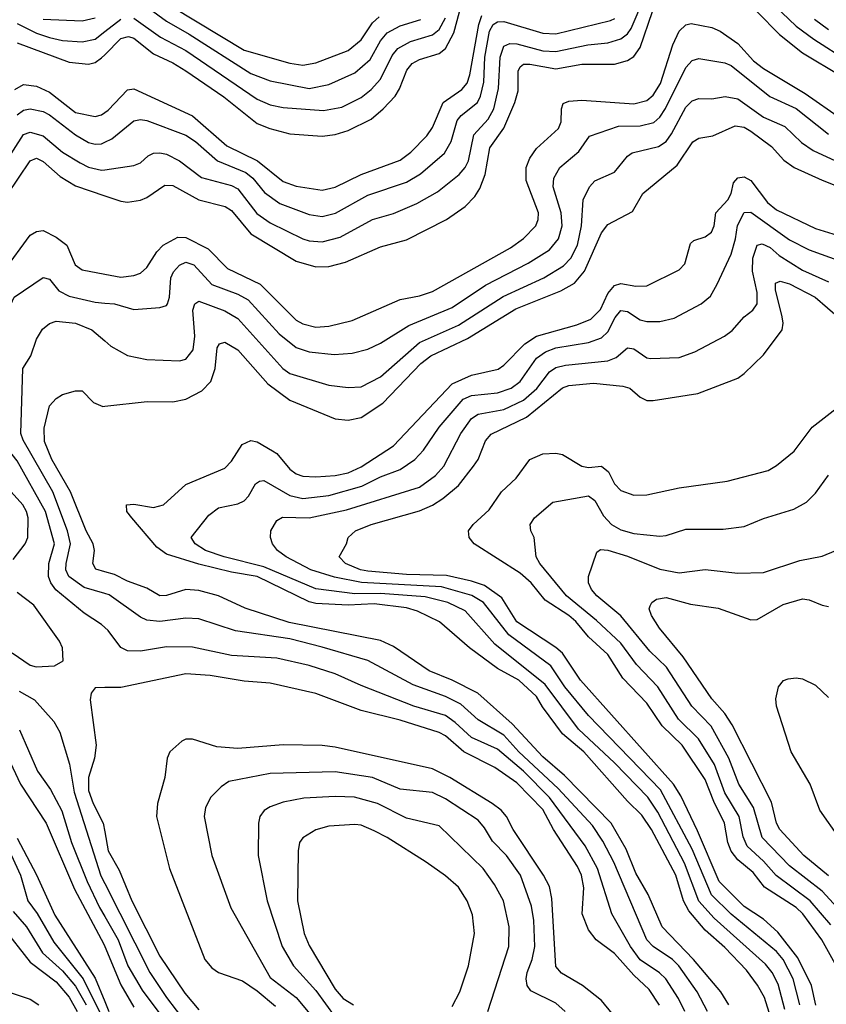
# Model space of a CAD drawing. Header units: inches. Extents: x 884549 to 1028252, y 526810 to 653624.
# Tile 1013 of 1056: x 999738 to 1002223, y 634492 to 637525. Entities that reach past the tile are written whole.
import ezdxf

# ---------------------------------------------------------------- set-up
doc = ezdxf.new("R2010")
doc.units = ezdxf.units.IN
doc.header["$MEASUREMENT"] = 0
doc.layers.add('A9693', color=7, linetype='Continuous')
doc.layers.add('B0603', color=7, linetype='Continuous')

msp = doc.modelspace()

# ---------------------------------------------------------------- linework, layer by layer
at = {"layer": 'A9693', "color": 5}
for points, elevation in [([(999730, 637513.7), (999790, 637483.6), (999830, 637469.8), (999870, 637461), (999930, 637456.4), (999970, 637465.2), (1000000, 637488.5)], 3540), ([(999810, 637526.8), (999930, 637521.4), (999970, 637531)], 3560), ([(999730, 637453.8), (999890, 637394.6), (999950, 637387.6), (999970, 637393.5), (999990, 637407.3), (1000000, 637417.3)], 3520), ([(999723.4, 637310), (999750, 637325.2), (999790, 637320.2), (999830, 637301.4), (999910, 637239.4), (999970, 637227.3), (999990, 637231.6), (1000000, 637238.7)], 3480), ([(999730, 637232.1), (999750, 637246.2), (999770, 637250.8), (999810, 637242.2), (999830, 637231.6), (999910, 637170.8), (999950, 637147.2), (999970, 637141.2), (999990, 637142.5), (1000000, 637147.3)], 3460), ([(999615.7, 636964.3), (999750, 637170.9), (999770, 637178.4), (999810, 637167.4), (999870, 637117.2), (999924.1, 637084.1), (999950, 637071.1), (999990, 637061.5), (1000000, 637062.9)], 3440), ([(999661.5, 636930), (999770, 637090.7), (999790, 637098.3), (999810, 637088.4), (999862.2, 637042.2), (999910, 637013.5), (1000000, 636982.8)], 3420), ([(999689.3, 636750), (999770, 636861.5), (999790, 636872.6), (999810, 636875.4), (999850, 636855.1), (999882.7, 636830), (999908.9, 636770), (999930, 636754.1), (1000000, 636741.2)], 3380), ([(1000000, 635652.5), (999990, 635661.7), (999936.8, 635696.8), (999849, 635769), (999833.9, 635790), (999826.8, 635810), (999827.4, 635850), (999845.1, 635910), (999817.2, 636010), (999730, 636165.6), (999680.1, 636230), (999672.5, 636250), (999693.8, 636366.2), (999688.3, 636470), (999694.8, 636550), (999711.8, 636610), (999711.3, 636650), (999721.4, 636670), (999810, 636731), (999830, 636725.6), (999858.9, 636690), (999890, 636673.5), (999970, 636654.6), (1000000, 636651.9)], 3360), ([(1000000, 635757.2), (999936.1, 635776.1), (999889.8, 635809.8), (999880.4, 635830), (999880.6, 635850), (999894.5, 635910), (999885.4, 635950), (999839.7, 636070), (999748.7, 636230), (999741.7, 636250), (999747.3, 636450), (999772.6, 636490), (999790, 636540.7), (999808.1, 636571.9), (999830, 636589.6), (999850, 636596), (999910, 636590.5), (999960.2, 636570), (1000000, 636535.4)], 3340), ([(1000000, 635824.5), (999972.2, 635832.2), (999963.6, 635850), (999967.9, 635890), (999964.4, 635910), (999943.1, 635950), (999894.9, 636070), (999836.5, 636170), (999814.7, 636225.3), (999813.3, 636266.7), (999830, 636335.8), (999850, 636358.4), (999870, 636370.4), (999910, 636381.6), (999930, 636381.3), (999965.4, 636345.4), (999993.7, 636333.7), (1000000, 636334.4)], 3320), ([(999717.6, 635862.4), (999754.8, 635910), (999763.1, 635930), (999763.9, 635990), (999758.9, 636010), (999747.3, 636030), (999712.1, 636070)], 3380), ([(999714.9, 635574.9), (999770, 635536.6), (999788.9, 635531.1), (999845.3, 635534.7), (999871.8, 635550), (999869.8, 635590), (999860.3, 635610), (999781, 635721), (999730, 635759.9)], 3380), ([(999736.5, 635456.5), (999783.8, 635430), (999842.6, 635362.6), (999861.6, 635330), (999891.1, 635231.1), (999905.4, 635145.4), (999987.9, 634887.9), (1000000, 634864)], 3360), ([(1000000, 635467.4), (999970, 635467.1), (999958.4, 635450), (999954.8, 635430), (999973.8, 635290), (999968.2, 635250), (999949.4, 635190.6), (999950.1, 635150), (999963.8, 635110), (999995.3, 635050), (1000000, 635022.9)], 3380), ([(999737.7, 635337.7), (999793.3, 635210), (999833.2, 635153.2), (999867.8, 635087.8), (999897.9, 634990), (999945.9, 634870), (999983.8, 634790), (1000000, 634761.7)], 3340), ([(999685.5, 635285.5), (999740.7, 635170), (999819.4, 635050), (999906.6, 634846.6), (999997, 634677), (1000000, 634669.8)], 3320), ([(999730, 635003), (999790, 634890.6), (999845.9, 634766), (999970, 634572), (1000000, 634500.3)], 3280), ([(999711.7, 634951.7), (999740.6, 634890), (999762.5, 634810), (999791.9, 634771.9), (999843.3, 634683.3), (999933.9, 634570), (1000000, 634435.3)], 3260), ([(999717.8, 634777.8), (999758.9, 634730), (999807.8, 634650), (999870, 634594.8), (999910, 634547.4), (999942.9, 634490)], 3240), ([(999684.7, 634730), (999770, 634621.6), (999850, 634561.1), (999890, 634513.8), (999914.7, 634470)], 3220), ([(999693.1, 634533.1), (999770, 634507), (999797.4, 634490)], 3180)]:
    msp.add_lwpolyline(points, dxfattribs=dict(at, elevation=elevation))
at = {"layer": 'B0603', "color": 5}
for points, elevation in [([(1000000, 637417.3), (1000050, 637467.4), (1000073.4, 637473.4), (1000090, 637467.9), (1000150, 637419.6), (1000210, 637391.9), (1000250, 637367.4), (1000367.3, 637287.3), (1000470, 637205.2), (1000508.1, 637190), (1000570, 637173.6), (1000670, 637166.6), (1000710, 637171.6), (1000750, 637183.3), (1000820.9, 637219.1), (1000857.6, 637250), (1000894.7, 637290), (1000908.4, 637311.6), (1000930.5, 637369.5), (1000947.3, 637390), (1000970, 637402.5), (1001030, 637420.6), (1001050, 637436.3), (1001075.2, 637484.8), (1001110, 637615.4)], 3520), ([(1000000, 637062.9), (1000090, 637075.5), (1000110, 637084), (1000134.1, 637105.9), (1000150, 637113.9), (1000170, 637115.2), (1000190.4, 637110.4), (1000230, 637090.6), (1000298.5, 637038.5), (1000390, 637014.1), (1000410, 637003.6), (1000468.4, 636928.4), (1000510, 636899.2), (1000610.4, 636850.4), (1000630, 636843.4), (1000670, 636840.6), (1000724.8, 636855.2), (1000824.8, 636910), (1000890, 636927.5), (1000961.6, 636958.4), (1001025.3, 636994.7), (1001091.7, 637048.3), (1001110.2, 637069.8), (1001120.3, 637090), (1001136.7, 637170), (1001181.5, 637218.5), (1001199, 637250), (1001213.3, 637313.3), (1001218.3, 637410), (1001230, 637443.3), (1001248.4, 637451.6), (1001269.6, 637450.4), (1001350, 637429.2), (1001390, 637427.6), (1001487.9, 637447.9), (1001550, 637454.1), (1001590, 637465.9), (1001610, 637481.2), (1001621.6, 637498.4), (1001661.3, 637590)], 3440), ([(1000110, 637579.2), (1000190, 637520.2), (1000260.5, 637480.6), (1000450, 637359.1), (1000510, 637336.5), (1000630, 637313.3), (1000690, 637325.7), (1000770, 637360.9), (1000817.4, 637402.6), (1000850, 637460.3), (1000870, 637484.3), (1000910, 637506.2), (1000974.2, 637525.8)], 3560), ([(1002041.6, 637590), (1002130, 637504.9), (1002184.6, 637464.6), (1002290, 637397.6)], 3440), ([(1000000, 636982.8), (1000050, 636965.8), (1000070, 636962.9), (1000110, 636969), (1000130, 636977), (1000184.6, 637015.4), (1000210, 637014.1), (1000290, 636970.1), (1000370.8, 636950), (1000390, 636937.5), (1000450, 636865.3), (1000590, 636780.7), (1000650, 636763.7), (1000690, 636764.3), (1000741.9, 636778.1), (1000850, 636825), (1000930, 636847.2), (1001052.5, 636910), (1001110.6, 636949.4), (1001139.7, 636980.3), (1001155.4, 637004.6), (1001172.1, 637047.9), (1001186.6, 637130), (1001229, 637191), (1001262.9, 637270), (1001273.7, 637306.3), (1001273.6, 637366.4), (1001280.1, 637379.9), (1001290, 637387.9), (1001310, 637388), (1001390, 637373.9), (1001470, 637388.4), (1001570, 637387.8), (1001610, 637398.9), (1001630, 637411.9), (1001650, 637439.2), (1001687.8, 637550)], 3420), ([(1000000, 637238.7), (1000010, 637245.9), (1000070, 637308.6), (1000090, 637311.7), (1000270, 637228.4), (1000376.6, 637136.6), (1000470.4, 637090.4), (1000550, 637026.3), (1000590, 637011.9), (1000670, 637000.3), (1000710, 637008.9), (1000790, 637048.6), (1000910, 637092.4), (1000942.9, 637117.1), (1000992.5, 637167.5), (1001010, 637192.7), (1001042.5, 637270), (1001099.7, 637310), (1001116.1, 637330), (1001124.9, 637355.1), (1001152, 637510), (1001161.8, 637538.2)], 3480), ([(1000210, 637564.2), (1000430, 637431.7), (1000570, 637391.1), (1000610, 637385.3), (1000650, 637392.4), (1000750, 637430.5), (1000790, 637462.8), (1000824.8, 637515.2), (1000845.7, 637534.3)], 3580), ([(1002010, 637549.7), (1002079, 637479), (1002150, 637423.3), (1002270, 637351.2)], 3420), ([(1000000, 637147.3), (1000022.2, 637157.8), (1000090, 637213), (1000110, 637217.8), (1000130, 637214.3), (1000250, 637169.7), (1000279.1, 637150), (1000347.1, 637090), (1000434.7, 637054.7), (1000456.7, 637036.7), (1000492.4, 636992.4), (1000539.2, 636959.2), (1000630, 636924.7), (1000670, 636918.5), (1000711, 636929), (1000810, 636984.9), (1000930, 637024.3), (1000972.7, 637050), (1001046.5, 637113.5), (1001067, 637150), (1001085.6, 637214.4), (1001097.9, 637230), (1001148.2, 637270), (1001157.9, 637290), (1001167.5, 637332.5), (1001170.6, 637410), (1001185.7, 637490), (1001196.6, 637510), (1001210, 637518.4), (1001230, 637519.8), (1001350, 637483.7), (1001390, 637481.5), (1001557.8, 637522.2), (1001571, 637529)], 3460), ([(1000000, 637488.5), (1000050, 637527.2)], 3540), ([(1000000, 636741.2), (1000050, 636732), (1000090, 636736.9), (1000110, 636744.4), (1000130, 636761.2), (1000160.8, 636810), (1000179.9, 636830), (1000225, 636855), (1000250, 636854.4), (1000319, 636819), (1000378.6, 636758.5), (1000478.9, 636710), (1000590, 636599.1), (1000610, 636588.5), (1000650, 636578), (1000690, 636580.7), (1000761.9, 636598.1), (1000910, 636663.3), (1000970, 636674.3), (1001010, 636688), (1001250, 636822.4), (1001290, 636851.2), (1001327.7, 636890), (1001335.2, 636910), (1001335.8, 636930), (1001298.6, 637030), (1001298.4, 637070), (1001310, 637098), (1001330, 637128.1), (1001398, 637190), (1001406.5, 637210), (1001407, 637250), (1001412.8, 637267.2), (1001430, 637274.6), (1001470, 637277.2), (1001630, 637265.5), (1001670, 637275.8), (1001690, 637292.3), (1001711.9, 637328.1), (1001750, 637447.7), (1001769.9, 637490), (1001790, 637509.1), (1001807, 637513), (1001870, 637500.9), (1001895.6, 637490), (1001950, 637451.3), (1001998.7, 637398.7), (1002030, 637374.3), (1002157.6, 637297.6), (1002270, 637219.9)], 3380), ([(1000090, 637530.1), (1000171.4, 637471.4), (1000250, 637430), (1000470, 637280.2), (1000510, 637263.3), (1000550, 637254.5), (1000674.3, 637245.7), (1000730, 637255.7), (1000790, 637284.9), (1000821.2, 637310), (1000850, 637341.8), (1000885.2, 637414.8), (1000903.2, 637436.8), (1000941.6, 637458.4), (1001010, 637478.9), (1001030, 637494.5), (1001050, 637530.7)], 3540), ([(1002187.1, 637527.1), (1002230, 637494.8)], 3460), ([(1000000, 636651.9), (1000030, 636649.2), (1000090, 636632.7), (1000170, 636638.9), (1000190, 636644.4), (1000193.6, 636650), (1000199.6, 636670), (1000203.6, 636730), (1000211.5, 636748.5), (1000230, 636768.6), (1000250, 636778.2), (1000274.1, 636770), (1000330, 636709.7), (1000410, 636679.6), (1000441.8, 636661.8), (1000537.3, 636557.3), (1000590, 636515.3), (1000630, 636501.8), (1000706.8, 636493.2), (1000762.3, 636497.7), (1000810, 636510.1), (1000850, 636528.4), (1000936.7, 636583.3), (1001070, 636638.2), (1001173.1, 636706.9), (1001304.8, 636775.2), (1001370, 636816.4), (1001397.6, 636850), (1001409.6, 636890), (1001406.4, 636930), (1001381.3, 637010), (1001383.6, 637036.4), (1001401.6, 637070), (1001460.9, 637119.1), (1001493.3, 637166.7), (1001582.6, 637197.4), (1001650, 637198.3), (1001691.2, 637208.8), (1001710, 637225), (1001728, 637252), (1001790, 637377.7), (1001810, 637399.2), (1001830, 637405.1), (1001910, 637392.3), (1001930, 637383.6), (1002048.5, 637288.5), (1002130, 637251.6), (1002230, 637172)], 3360), ([(1000000, 636535.4), (1000018.9, 636518.9), (1000070, 636490.1), (1000130, 636478.2), (1000230, 636473.6), (1000250, 636479.4), (1000272, 636508), (1000277.7, 636550), (1000270.9, 636630), (1000277.1, 636650), (1000290, 636658.4), (1000370, 636628.1), (1000410, 636605), (1000548.7, 636450), (1000570, 636434.6), (1000690, 636398.9), (1000750, 636392.1), (1000790, 636393.7), (1000850, 636425.3), (1000970, 636530.1), (1001090, 636584.1), (1001227.3, 636672.7), (1001352.5, 636730), (1001413.5, 636766.5), (1001435.4, 636790), (1001456.1, 636830), (1001469.1, 636890), (1001473.4, 636970), (1001493.1, 637010), (1001510, 637028.7), (1001570, 637055.8), (1001610, 637104.3), (1001624.6, 637115.4), (1001705.5, 637134.5), (1001729.3, 637150), (1001746.4, 637173.6), (1001790, 637255.3), (1001810, 637275.1), (1001830, 637282.2), (1001870, 637281.3), (1001911.9, 637288.1), (1001950, 637281.6), (1002030, 637225.3), (1002095.6, 637195.6), (1002146.3, 637146.3), (1002182.6, 637122.6), (1002264.4, 637084.4)], 3340), ([(1000000, 636334.4), (1000130.7, 636349.3), (1000210, 636348.2), (1000250, 636356), (1000298.7, 636381.3), (1000326.7, 636410), (1000340.5, 636450), (1000346.2, 636513.8), (1000353.3, 636526.7), (1000370, 636531.4), (1000410, 636508.4), (1000502.8, 636402.8), (1000570, 636353.4), (1000710, 636295.7), (1000750, 636291), (1000790, 636299.4), (1000856.3, 636343.7), (1000974.1, 636465.9), (1001004.5, 636490), (1001117.3, 636542.7), (1001266, 636634), (1001405.6, 636690), (1001446.9, 636713.1), (1001478.1, 636750), (1001530, 636868.7), (1001550, 636893.9), (1001625.6, 636934.4), (1001657.7, 636990), (1001763.1, 637076.9), (1001811.7, 637148.3), (1001830, 637160.4), (1001873, 637167), (1001942.1, 637197.9), (1001970, 637193.9), (1001990, 637182.1), (1002054.4, 637134.4), (1002092.1, 637092.1), (1002123.5, 637070), (1002210, 637030.5), (1002370, 636967.1)], 3320), ([(1002051.6, 634450), (1002032.7, 634512.7), (1002011.1, 634551.1), (1001976.8, 634596.8), (1001910, 634667), (1001850, 634719.6), (1001799.9, 634779.9), (1001783.2, 634810), (1001759.6, 634890), (1001684, 635030), (1001654.7, 635074.7), (1001610, 635118), (1001476.2, 635270), (1001410, 635325.2), (1001348.2, 635408.2), (1001330, 635440.3), (1001275.5, 635490), (1001210, 635526.6), (1001123.8, 635590), (1001031.3, 635670), (1000963.1, 635703.1), (1000930, 635712.7), (1000830, 635725.9), (1000750, 635721.2), (1000650, 635726.6), (1000630, 635731.7), (1000470, 635809.5), (1000390, 635823.3), (1000290, 635847.9), (1000190, 635878.6), (1000160.1, 635900.1), (1000083.2, 635990), (1000068.2, 636010), (1000067.1, 636030), (1000090, 636032.9), (1000150, 636022.3), (1000181.2, 636030), (1000250, 636093.5), (1000370, 636143.9), (1000390, 636164.7), (1000423.5, 636216.5), (1000450, 636228.4), (1000470, 636224.4), (1000517.2, 636197.2), (1000530, 636188.1), (1000570, 636140.7), (1000590, 636126.2), (1000610, 636119.1), (1000650, 636116.5), (1000710, 636120.4), (1000750, 636129.5), (1000790, 636147.8), (1000890, 636211.8), (1001070, 636403.1), (1001130, 636429.7), (1001211.7, 636448.3), (1001230, 636460.9), (1001293.8, 636526.2), (1001330, 636550.1), (1001454.5, 636585.5), (1001497.5, 636602.5), (1001527.5, 636632.5), (1001550, 636682), (1001570, 636705.9), (1001590, 636712.4), (1001636.1, 636703.9), (1001670, 636704.8), (1001770, 636754.4), (1001787.3, 636772.7), (1001804.4, 636835.6), (1001815.2, 636844.8), (1001850, 636855.7), (1001869.6, 636870.4), (1001877.1, 636890), (1001882.9, 636930), (1001920.1, 636970), (1001929.9, 636990), (1001937.5, 637022.5), (1001950, 637037.9), (1001970, 637040.5), (1001990, 637029.2), (1002041.8, 636961.8), (1002070, 636938.8), (1002190, 636882.2), (1002270, 636857.3)], 3280), ([(1002095.5, 634475.5), (1002074.2, 634554.2), (1002055.7, 634590), (1002035.8, 634615.8), (1001877.5, 634757.5), (1001830, 634809.9), (1001786.5, 634926.5), (1001704.1, 635084.1), (1001672.9, 635130), (1001570, 635236), (1001459.8, 635339.8), (1001356.9, 635476.9), (1001201.3, 635601.3), (1001110, 635703.8), (1001056.8, 635730), (1000987, 635747), (1000850, 635757.6), (1000770, 635756.3), (1000650, 635772), (1000490, 635839.5), (1000367.8, 635870), (1000310, 635889.6), (1000278.2, 635910), (1000265.7, 635930), (1000321.1, 635998.9), (1000350, 636020.9), (1000410, 636033.8), (1000430, 636042.6), (1000443.1, 636056.9), (1000464.9, 636095.1), (1000477, 636103), (1000490, 636105), (1000570, 636058.8), (1000610, 636049.8), (1000690, 636059.2), (1000792.4, 636087.6), (1000850, 636116.3), (1000910, 636138.9), (1000954.9, 636170), (1000981.5, 636198.5), (1001030.3, 636270), (1001104.3, 636355.7), (1001130, 636367.1), (1001210, 636375.7), (1001251.6, 636390), (1001279.5, 636410), (1001330, 636482.6), (1001357.9, 636502.1), (1001390, 636513.9), (1001490, 636530.4), (1001530, 636545), (1001550, 636563.3), (1001572.3, 636607.7), (1001590, 636629), (1001610, 636625.8), (1001650, 636600.4), (1001670, 636595.4), (1001710, 636595.1), (1001754.6, 636605.4), (1001837.7, 636650), (1001866.5, 636673.5), (1001887, 636710), (1001930, 636803.1), (1001943.3, 636850), (1001949, 636891), (1001970, 636931.2), (1001990, 636932.5), (1002110, 636846.5), (1002170, 636816.4), (1002270, 636780.3)], 3260), ([(1002141.6, 634490), (1002121.3, 634570), (1002090, 634629.5), (1002070, 634654.1), (1001929.4, 634769.4), (1001868.9, 634828.9), (1001810, 634969.9), (1001712.5, 635152.5), (1001490, 635381.1), (1001417.6, 635470), (1001374.3, 635534.3), (1001244.8, 635630), (1001167.2, 635730), (1001131.2, 635751.1), (1001037.6, 635777.6), (1000791.2, 635791.2), (1000707.9, 635807.9), (1000635.4, 635830), (1000558.7, 635870), (1000531.9, 635890), (1000516.5, 635910), (1000510.5, 635930), (1000511.2, 635950), (1000530, 635982.2), (1000547.6, 635992.4), (1000630, 635990.1), (1000745, 636015), (1000970, 636084.8), (1001018.7, 636121.3), (1001044.8, 636150), (1001096.7, 636250), (1001130, 636296), (1001150, 636309.3), (1001230, 636324.5), (1001290, 636353.2), (1001331.3, 636388.7), (1001370, 636440.3), (1001390, 636453.5), (1001419.7, 636460.3), (1001550, 636473.8), (1001575.3, 636484.7), (1001610, 636514.5), (1001630, 636511.2), (1001670, 636483.3), (1001681.2, 636481.2), (1001770, 636484.8), (1001817.9, 636502.1), (1001909.5, 636550.5), (1001932.8, 636567.2), (1001970, 636609.3), (1001996.2, 636630), (1002010.3, 636649.7), (1002010, 636684.5), (1001996.1, 636750), (1001996.4, 636790), (1002010, 636830), (1002025.5, 636834.5), (1002050, 636823.3), (1002078.2, 636798.2), (1002150, 636753), (1002230, 636717.7)], 3240), ([(1002190.8, 634489.2), (1002177, 634550), (1002134.8, 634634.8), (1002073.8, 634713.8), (1002030, 634753.9), (1001970, 634793.3), (1001893, 634870), (1001826.3, 635026.3), (1001774.3, 635134.3), (1001752.2, 635170), (1001465.2, 635490), (1001410, 635573.3), (1001390, 635590.9), (1001270, 635669.9), (1001223.6, 635743.6), (1001170, 635781.8), (1001130, 635795.7), (1001053.1, 635813.1), (1000930, 635816.2), (1000810, 635825.9), (1000788.2, 635830), (1000741.7, 635850), (1000722.2, 635870), (1000744.4, 635910), (1000749.8, 635930), (1000772.2, 635950), (1000820.4, 635970), (1000970, 636012.4), (1001010, 636029.1), (1001041.7, 636050), (1001089.9, 636090), (1001136.2, 636150), (1001150, 636170.1), (1001172.6, 636227.4), (1001190, 636247.8), (1001299.1, 636300.9), (1001410, 636391.4), (1001430, 636397.8), (1001505.7, 636405.7), (1001596.4, 636396.4), (1001617.3, 636390), (1001650, 636362), (1001670, 636351.8), (1001690, 636351.8), (1001826.8, 636373.2), (1001950, 636421), (1001970, 636434.7), (1002030, 636492.9), (1002087.1, 636570), (1002090.4, 636590), (1002087.1, 636610), (1002066.7, 636693.3), (1002066.8, 636713.2), (1002080.8, 636719.2), (1002110, 636711.3), (1002188.3, 636670), (1002265, 636605)], 3220), ([(1002276.4, 634570), (1002209.1, 634690), (1002150.2, 634770), (1002130, 634790.2), (1002032.9, 634852.9), (1001998, 634898), (1001950, 634936.7), (1001930, 634963.8), (1001919.3, 634990), (1001909.7, 635050), (1001876.7, 635116.7), (1001850, 635184.3), (1001779.3, 635290), (1001717.4, 635350), (1001670, 635419.7), (1001596.1, 635496.1), (1001550, 635569.4), (1001490, 635623.5), (1001451, 635671), (1001429.6, 635690), (1001356.9, 635736.9), (1001314.2, 635790), (1001280.2, 635820.2), (1001138.2, 635910), (1001123.1, 635930), (1001121.1, 635950), (1001134.6, 635970), (1001184.5, 636015.5), (1001222.3, 636070), (1001267.4, 636112.6), (1001309.9, 636170), (1001350, 636187.8), (1001389.6, 636189.6), (1001410, 636185.5), (1001470, 636149.6), (1001490, 636145.8), (1001530, 636149.1), (1001552.1, 636132.1), (1001570, 636095.2), (1001590, 636074.8), (1001630, 636060.1), (1001670, 636060.9), (1001770, 636083), (1001917.1, 636102.9), (1002043.7, 636136.3), (1002070, 636151.9), (1002123.9, 636196.1), (1002179.7, 636270), (1002252.9, 636327.1)], 3180), ([(1002236.5, 634736.5), (1002173.7, 634810), (1002068.2, 634888.2), (1002030, 634932.3), (1001978.7, 634978.7), (1001967.2, 635007.2), (1001954.5, 635070), (1001910, 635142.7), (1001878.1, 635230), (1001828.9, 635310), (1001767.8, 635370), (1001704.3, 635470), (1001638.2, 635538.2), (1001590, 635603.9), (1001514.6, 635674.6), (1001422.3, 635750), (1001340.2, 635850), (1001329.2, 635870), (1001322.8, 635930), (1001312.2, 635950), (1001311.1, 635970), (1001324, 635990), (1001380.9, 636039.1), (1001490, 636058.3), (1001510, 636044.1), (1001536.7, 635996.7), (1001561.5, 635970), (1001590, 635953.3), (1001630, 635942.1), (1001710, 635934), (1001730, 635935.9), (1001790, 635955.9), (1001905, 635955), (1001970, 635963.5), (1002030, 635988), (1002122.9, 636017.1), (1002161.6, 636038.4), (1002190, 636066.9), (1002230, 636122.3)], 3160), ([(1002291.8, 634751.8), (1002210, 634840.4), (1002110, 634917.8), (1002025.8, 635005.8), (1001998.3, 635098.3), (1001953.9, 635170), (1001922.8, 635250), (1001868.2, 635348.2), (1001808.8, 635410), (1001730.5, 635530.5), (1001679.6, 635579.6), (1001590, 635688.2), (1001516.3, 635750), (1001499.2, 635770), (1001490.6, 635790), (1001490.7, 635809.3), (1001515.6, 635884.4), (1001527.1, 635892.9), (1001550, 635891.2), (1001610, 635872.8), (1001710, 635831.9), (1001770, 635821.3), (1001850, 635830.8), (1001950, 635820.2), (1002030, 635822.5), (1002141.3, 635858.7), (1002210, 635872), (1002252, 635890)], 3140), ([(1001922.7, 634490), (1001897.9, 634530), (1001814.2, 634630), (1001717.1, 634730), (1001674.1, 634830), (1001635.9, 634895.9), (1001606.6, 634970), (1001559.7, 635050), (1001416.7, 635196.7), (1001350, 635254.2), (1001255.6, 635355.6), (1001149.4, 635450), (1001070, 635490.6), (1000999.2, 635519.2), (1000890, 635593.5), (1000850, 635612.6), (1000568.4, 635668.4), (1000432.6, 635712.6), (1000350, 635749.9), (1000290, 635766.7), (1000250, 635769.9), (1000190, 635750.9), (1000170, 635750.6), (1000130, 635773.8), (1000070, 635795.5), (1000030, 635816.3), (1000000, 635824.5)], 3320), ([(1001857.3, 634470), (1001825.4, 634530), (1001768.2, 634610), (1001749.5, 634630), (1001689.7, 634669.7), (1001670, 634690.5), (1001568.8, 634930), (1001534.7, 634994.7), (1001502.8, 635042.8), (1001396.7, 635156.7), (1001275.9, 635270), (1001230, 635320.5), (1001150, 635368.5), (1001096.7, 635416.7), (1001050, 635440.4), (1000950, 635475.9), (1000810.5, 635550.5), (1000670, 635592.1), (1000570, 635617.5), (1000402.4, 635642.4), (1000290, 635678.9), (1000250, 635680.8), (1000170, 635671.1), (1000130, 635675), (1000110, 635684.4), (1000013.3, 635753.3), (1000000, 635757.2)], 3340), ([(1002230, 634887.6), (1002154, 634950), (1002079.7, 635030), (1002069.6, 635050), (1002054.2, 635114.2), (1001933, 635353), (1001910, 635387.5), (1001870, 635432.4), (1001782.1, 635562.1), (1001709.4, 635650), (1001684.1, 635690), (1001677.2, 635710), (1001680.2, 635719.8), (1001685.1, 635730), (1001700.2, 635739.8), (1001730, 635744.5), (1001804.5, 635724.5), (1001890, 635712.6), (1001990, 635675.8), (1002010, 635676.8), (1002090, 635723.8), (1002150, 635740.4), (1002170, 635738), (1002210, 635720.9), (1002230, 635717.3)], 3120), ([(1001787.6, 634470), (1001767.5, 634510), (1001728.1, 634570), (1001709, 634589), (1001650, 634628.7), (1001620.1, 634670), (1001562.7, 634770), (1001517.9, 634910), (1001479.6, 634979.6), (1001370, 635128.8), (1001290.2, 635210), (1001210, 635277.6), (1001130, 635313.2), (1001080, 635360), (1001050, 635381.4), (1000952.3, 635410), (1000790, 635473.4), (1000710, 635509.5), (1000630, 635535.9), (1000530, 635557.9), (1000390, 635565.9), (1000270, 635591.9), (1000190, 635593.3), (1000110, 635579.5), (1000070, 635580.2), (1000050, 635591.4), (1000010, 635643.2), (1000000, 635652.5)], 3360), ([(1001709, 634489), (1001677.4, 634537.4), (1001630, 634581.3), (1001570, 634648.4), (1001513.5, 634690), (1001490, 634721), (1001470.7, 634770), (1001475.6, 634850), (1001468.3, 634890), (1001456.7, 634916.7), (1001383, 635030), (1001350, 635091.6), (1001270, 635173.6), (1001201.5, 635221.5), (1001106.2, 635270), (1001050, 635318.9), (1001030, 635329.3), (1000910, 635367.1), (1000790, 635396.8), (1000650, 635449.5), (1000510, 635481.3), (1000430, 635487.1), (1000324.4, 635504.4), (1000250, 635510.3), (1000050, 635468.1), (1000000, 635467.4)], 3380), ([(1002263.7, 635003.7), (1002202.8, 635090), (1002173.3, 635170), (1002115.1, 635270), (1002069.2, 635410), (1002067, 635433), (1002075.3, 635470), (1002091, 635489), (1002105.3, 635494.7), (1002130, 635497.9), (1002150, 635494.1), (1002190, 635474.8), (1002230, 635437.2)], 3080), ([(1001562.9, 634462.9), (1001530, 634503.6), (1001472, 634550), (1001407.2, 634587.2), (1001390, 634608.2), (1001377.3, 634817.3), (1001370, 634854.6), (1001351.7, 634890), (1001257.8, 635030), (1001237.7, 635070), (1001221.6, 635090), (1001193.1, 635110), (1001063, 635190), (1001010, 635216.8), (1000710, 635283.6), (1000670, 635288.7), (1000550, 635291.2), (1000410, 635280.1), (1000345.1, 635285.1), (1000270, 635308.3), (1000250, 635308.9), (1000237.2, 635302.8), (1000200.9, 635270), (1000192.4, 635250), (1000185, 635190), (1000162.6, 635110), (1000159.7, 635070), (1000199.6, 634910), (1000308.2, 634630), (1000330, 634603.6), (1000350, 634590.1), (1000424.2, 634564.2), (1000470, 634532.8), (1000525.8, 634485.9)], 3420), ([(1001418.2, 634470), (1001390, 634495), (1001312.9, 634532.9), (1001301.1, 634550), (1001297.9, 634570), (1001301.2, 634590), (1001316.8, 634630), (1001324.6, 634670), (1001322, 634750), (1001314.3, 634794.3), (1001281.1, 634890), (1001238, 634950), (1001194.6, 634994.6), (1001170, 635035.6), (1001150, 635058.5), (1001050, 635124.3), (1001010, 635143.7), (1000910, 635154.1), (1000825.1, 635190), (1000710, 635207.8), (1000510, 635203.2), (1000382.5, 635177.6), (1000358.2, 635161.8), (1000327.2, 635130), (1000310, 635098.4), (1000306.7, 635070), (1000330.1, 634950.1), (1000388.9, 634788.9), (1000510, 634574.7), (1000590, 634512.5), (1000673.3, 634413.3)], 3440), ([(1001180.2, 634470), (1001244.9, 634670), (1001245.7, 634730), (1001228.9, 634810), (1001201.2, 634861.2), (1001165.5, 634910), (1001030, 635041.2), (1000930, 635064.9), (1000840.4, 635110), (1000769.3, 635130), (1000710, 635132), (1000613.7, 635126.3), (1000550, 635114.9), (1000510, 635100.5), (1000491.1, 635088.9), (1000478, 635070), (1000474.1, 635050), (1000473.1, 634950), (1000499.9, 634810), (1000546.6, 634670), (1000581.4, 634610), (1000650, 634534.7), (1000710, 634451.9)], 3460), ([(1000000, 635022.9), (1000010, 634964.8), (1000044.9, 634904.9), (1000083.3, 634810), (1000170, 634639.8), (1000246.3, 634526.3), (1000290, 634475)], 3380), ([(1001070, 634484.9), (1001094.1, 634530), (1001120.8, 634610), (1001138.7, 634710), (1001132.5, 634767.5), (1001116.7, 634810), (1001090, 634852.2), (1001050, 634887), (1000989.8, 634930), (1000870, 635005.5), (1000830, 635025.8), (1000790, 635043.1), (1000770, 635045.7), (1000690, 635040.9), (1000650, 635029.2), (1000610, 635004.1), (1000600.1, 634990), (1000595.5, 634964.5), (1000593.9, 634810), (1000614.6, 634710), (1000630, 634673), (1000710, 634538.7), (1000734.5, 634510), (1000766.5, 634490)], 3480), ([(1000000, 634864), (1000139, 634590), (1000190, 634512.8), (1000250, 634434.8)], 3360), ([(1000000, 634761.7), (1000041.2, 634690), (1000070.9, 634610), (1000115.2, 634535.2), (1000166.6, 634466.6)], 3340), ([(1000000, 634669.8), (1000050, 634551.9), (1000090, 634483.3)], 3320), ([(1000000, 634500.3), (1000012.7, 634470)], 3280)]:
    msp.add_lwpolyline(points, dxfattribs=dict(at, elevation=elevation))

doc.saveas('drawing.dxf')
